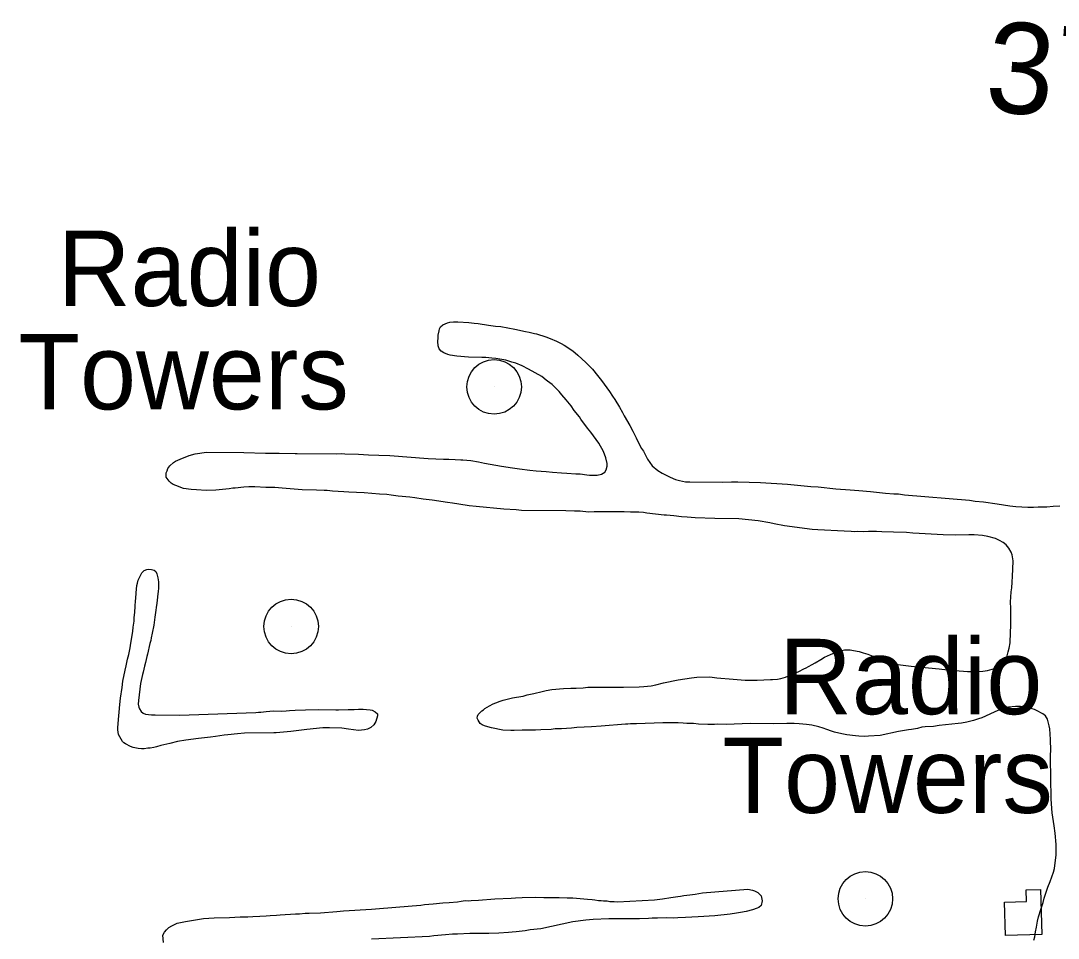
# Model space of a CAD drawing. Extents: x 3313447 to 3351316, y 703786 to 729172.
# Drawn here: x 3320116 to 3321259, y 716045 to 717055 of the extents above; entities that cross this region are included whole.
import ezdxf

# ---------------------------------------------------------------- set-up
doc = ezdxf.new("R2010")
doc.units = 0
for name, color, linetype in [('V-BLDG-OTLN', 7, 'Continuous'), ('V-SITE-VEGE', 7, 'Continuous'), ('V-SURV-IDEN', 7, 'Continuous'), ('V-TOPO-TOWR', 7, 'Continuous'), ('V-TOPO-TOWR-IDEN', 7, 'Continuous')]:
    doc.layers.add(name, color=color, linetype=linetype)

msp = doc.modelspace()

# ---------------------------------------------------------------- linework, layer by layer
at = {"layer": 'V-BLDG-OTLN'}
msp.add_lwpolyline([(3321200.5, 716048.2), (3321199.4, 716084.7), (3321223.7, 716085.4), (3321223.4, 716098.3), (3321239.1, 716098.7), (3321240.5, 716049.3)], close=True, dxfattribs=at)
at = {"layer": 'V-SITE-VEGE'}
for points in [[(3320276.9, 716559.9), (3320277.9, 716562.4), (3320280, 716565.2), (3320283.9, 716568.8), (3320286.4, 716570.4), (3320291.5, 716572.6), (3320301.4, 716576.7), (3320307.9, 716578.5), (3320320.3, 716580.2), (3320361.4, 716579.9), (3320385.3, 716579.3), (3320396.4, 716579.2), (3320400.5, 716579.4), (3320418.2, 716578.8), (3320420.3, 716579), (3320463.7, 716578.6), (3320469, 716578.8), (3320472.9, 716578.6), (3320487.8, 716578), (3320498.9, 716577.5), (3320510.1, 716577.1), (3320522.3, 716576.6), (3320564.6, 716573.5), (3320581.3, 716572.7), (3320587.5, 716572.6), (3320594.4, 716572.3), (3320600.4, 716571.8), (3320602.9, 716571.8), (3320611.4, 716571.1), (3320620.1, 716569.6), (3320626.6, 716568.2), (3320645.4, 716564.8), (3320657.6, 716563.1), (3320665.1, 716561.9), (3320676.6, 716560.4), (3320683.7, 716559.7), (3320694.5, 716558.9), (3320701.6, 716558.2), (3320711.3, 716557.6), (3320717.3, 716557.1), (3320727.4, 716556.6), (3320729.9, 716556.3), (3320732, 716556.3), (3320739.3, 716555.3), (3320742.1, 716555.1), (3320750.8, 716555), (3320755.6, 716556.1), (3320759.1, 716558.4), (3320760.5, 716560.7), (3320761.7, 716564.8), (3320761.7, 716568), (3320760.1, 716574), (3320757.7, 716580.9), (3320752.5, 716590.4), (3320743.8, 716602.2), (3320740.2, 716606.8), (3320732.7, 716616.8), (3320731.1, 716619.1), (3320725.4, 716626.2), (3320722, 716631.3), (3320716.7, 716637.8), (3320711.7, 716643.6), (3320709, 716647.1), (3320701, 716654.7), (3320696.2, 716658.6), (3320694.4, 716659.8), (3320689.6, 716663.5), (3320675.2, 716671.9), (3320668.1, 716675.4), (3320661.2, 716678.2), (3320656.9, 716679.6), (3320650.2, 716681.5), (3320645.8, 716682.5), (3320639.2, 716683.5), (3320634.8, 716683.7), (3320628.2, 716684.5), (3320623.8, 716684.7), (3320609.1, 716684.8), (3320596, 716686.1), (3320588.9, 716687.3), (3320586.1, 716688), (3320581.8, 716689.6), (3320578.8, 716691.5), (3320576.8, 716694.3), (3320575.6, 716697.3), (3320575.2, 716702.1), (3320575.7, 716706.2), (3320575.7, 716709.2), (3320576.5, 716714.1), (3320576.9, 716716.1), (3320578.3, 716718.4), (3320580.6, 716720.5), (3320585.9, 716722.7), (3320588.5, 716723.4), (3320592.6, 716723.8), (3320597.2, 716723.8), (3320609.2, 716723), (3320615.4, 716722.3), (3320619.7, 716722), (3320631.2, 716720.3), (3320638.6, 716719.1)], [(3320638.6, 716719.1), (3320644.5, 716718.6), (3320652.3, 716717.4), (3320659.9, 716715.9), (3320671.8, 716713.3), (3320675.7, 716712.6), (3320681.7, 716710.9), (3320684, 716710.5), (3320694.1, 716707.4), (3320698.9, 716705.5), (3320706, 716702.5), (3320711, 716700.1), (3320714.5, 716698), (3320724.1, 716691.8), (3320729.5, 716687.3), (3320738.2, 716679.2), (3320741.2, 716676), (3320745.5, 716671.6), (3320751.2, 716664.9)], [(3320751.2, 716664.9), (3320755.5, 716659.3), (3320764.4, 716647.1), (3320767.8, 716642), (3320770.3, 716638.5), (3320775.5, 716629.8), (3320778.7, 716624.2), (3320780.5, 716620.3), (3320786.6, 716609.7), (3320790, 716603.4), (3320793.6, 716596.3), (3320795.7, 716591.9), (3320799.7, 716584.3), (3320801.6, 716581.3), (3320806.1, 716572.5), (3320811.3, 716565.4), (3320817.5, 716560), (3320822.5, 716557.2), (3320831, 716552.8), (3320837.2, 716550.4), (3320841.3, 716549.3), (3320848, 716547.8), (3320852.8, 716547.6), (3320889.3, 716547.3), (3320898.7, 716547.7), (3320905.6, 716547.6), (3320930.7, 716547), (3320960.3, 716545.1), (3320986, 716542.6), (3320994.3, 716542.1), (3321013.6, 716540.1), (3321029.5, 716539), (3321038.9, 716538.1), (3321051.7, 716537), (3321068.5, 716535.3), (3321077.5, 716534.5), (3321082.5, 716534.3), (3321089.2, 716533.5), (3321160.8, 716527.5), (3321167, 716526.5), (3321176.2, 716525.7), (3321191.4, 716523.3), (3321205.4, 716521.4), (3321211.8, 716520.6), (3321225.3, 716519.6), (3321231.5, 716519.8), (3321236.6, 716520.2), (3321241, 716520.2), (3321246, 716520.3), (3321253.2, 716521), (3321260.5, 716521.2)], [(3321207.9, 716437), (3321208.2, 716443.9), (3321208.7, 716451.5), (3321208.8, 716460.7), (3321207.7, 716467.3), (3321206.6, 716470.1), (3321204.3, 716474.7), (3321201.1, 716478.4), (3321197.9, 716481), (3321194, 716483.1), (3321189.4, 716485.2), (3321181, 716487.5), (3321175.2, 716488.5), (3321166, 716489.3), (3321160.1, 716489.3), (3321145.8, 716489), (3321131.8, 716489.3), (3321105.6, 716490.9), (3321098.5, 716491.2), (3321091.4, 716491.7), (3321077.1, 716492.3), (3321064.2, 716492.6), (3321058.3, 716492.9), (3321049.8, 716492.9), (3321044.5, 716492.7), (3321037.4, 716492.8), (3321034.1, 716492.6), (3321030.5, 716493.1), (3321022.7, 716493.4), (3320993.9, 716494.7), (3320987.7, 716495.3), (3320957, 716499.2), (3320945.7, 716501.6), (3320940.9, 716502.7), (3320928.1, 716504.7), (3320906.9, 716507.1), (3320880.3, 716507.4), (3320858.7, 716508.2), (3320850, 716508.7), (3320843.7, 716509.3), (3320835.3, 716510.2), (3320827, 716511), (3320824.5, 716511), (3320805.6, 716513.2), (3320801.7, 716513.9), (3320796.7, 716514.2), (3320787.5, 716514.3), (3320780.6, 716514.6), (3320773, 716514.6), (3320766.1, 716514.5), (3320747.3, 716514.6), (3320741.3, 716514.4), (3320732.1, 716515.2), (3320725.9, 716515.2), (3320716.2, 716515.8), (3320667.3, 716516.2), (3320661.6, 716516.7), (3320647.8, 716517.5), (3320617.5, 716520.4), (3320609.9, 716521.4), (3320598.4, 716523.1), (3320591.3, 716524.3), (3320586, 716524.8), (3320569, 716527.3), (3320558.9, 716528.5), (3320550, 716529.9), (3320544.5, 716530.7), (3320531.4, 716531.9), (3320523.8, 716532.9), (3320519, 716533.6), (3320510.9, 716534.2), (3320494.2, 716535.7), (3320477.2, 716536.3), (3320471.6, 716536.8), (3320459.2, 716537.5), (3320453.3, 716538.1), (3320450.1, 716538.1), (3320441.6, 716538.6), (3320425.7, 716539), (3320403.9, 716540.7), (3320395.8, 716541.3), (3320385.7, 716541.6), (3320373.6, 716542.1), (3320367.1, 716542.2), (3320361.6, 716541.8), (3320351.9, 716540.7), (3320349.4, 716540.7), (3320345.5, 716540), (3320330.6, 716538.6), (3320320, 716538.2), (3320309.4, 716538.7), (3320303.4, 716539.2), (3320294.9, 716540.4), (3320286.5, 716543.5), (3320283.7, 716544.9), (3320281.4, 716546.3), (3320279.1, 716548.4), (3320276, 716552.8), (3320275.8, 716555.3), (3320275.8, 716557.4), (3320276.9, 716559.9)], [(3320413.4, 716272.9), (3320397.3, 716271.4), (3320394.4, 716271.4), (3320362.2, 716270.8), (3320354.7, 716270), (3320344, 716269.1), (3320339.9, 716268.6), (3320330.2, 716267.3), (3320324.9, 716266.5), (3320311.6, 716265.1), (3320297.8, 716263.3), (3320288.4, 716261.7), (3320280.1, 716259.5), (3320276.8, 716258.9), (3320270, 716257.2), (3320265.3, 716255.9), (3320262.4, 716255.2), (3320258.3, 716254.4), (3320255.7, 716254.3), (3320251.8, 716253.8), (3320248.9, 716253.8), (3320245.2, 716254), (3320241.6, 716254.6), (3320239.5, 716255.1), (3320236.5, 716256.3), (3320231.2, 716259.1), (3320229.2, 716260.3), (3320227.7, 716261.6), (3320223.5, 716269.3), (3320222.7, 716274.4), (3320222.7, 716277), (3320223.7, 716290.1), (3320224.2, 716294), (3320224.9, 716302.5), (3320225.7, 716309.3), (3320227.5, 716321.2), (3320228.4, 716328.2), (3320230.7, 716340.2), (3320231.9, 716345), (3320233.5, 716352.3), (3320234.9, 716357.4), (3320236.3, 716365), (3320237, 716370.1), (3320239.2, 716382.7), (3320239.7, 716387.7), (3320240.6, 716394.3), (3320240.8, 716398.2), (3320241.4, 716403.6), (3320241.8, 716410.6), (3320242.3, 716416.6), (3320242.4, 716419.1), (3320242.8, 716425.4), (3320243.8, 716433.6), (3320244.5, 716436.1), (3320245.2, 716439.3), (3320246.8, 716443.2), (3320249.2, 716447.5), (3320251.8, 716450), (3320254.5, 716451.2), (3320256.9, 716451.5), (3320259.8, 716451.3), (3320262.9, 716450.4), (3320264.7, 716449.1), (3320265.7, 716446.3), (3320266.7, 716441.9), (3320267.4, 716437.5), (3320267.5, 716430.7), (3320267.1, 716426.9), (3320266.7, 716424.4), (3320266.2, 716417.4), (3320265.8, 716414.2), (3320265.1, 716409.4), (3320264.4, 716406.2), (3320263.5, 716398.5), (3320262.2, 716390), (3320260.4, 716381.2), (3320259.6, 716375.9), (3320258.9, 716372.9), (3320258, 716369.8), (3320255.3, 716357.9), (3320254.6, 716355.5), (3320253.2, 716348.7), (3320252.2, 716344.8), (3320250.6, 716338), (3320249.9, 716335.5), (3320247.8, 716325.5), (3320245.4, 716306.9), (3320245.2, 716302.7), (3320245.9, 716299.6), (3320246.7, 716297.6), (3320248.4, 716294.8), (3320250.7, 716292.9), (3320253.3, 716291.9), (3320259.9, 716291.2), (3320263.8, 716291), (3320291.1, 716290.8), (3320301.4, 716291), (3320374.8, 716293.7), (3320377.5, 716294), (3320380.3, 716294.1), (3320386, 716294.8)], [(3320623.9, 716280.2), (3320622, 716281.6), (3320620.7, 716283.5), (3320619.5, 716285.3), (3320618.6, 716287.6), (3320618.9, 716289.7), (3320619.8, 716291.5), (3320621.4, 716293.4), (3320623.5, 716295.4), (3320625.4, 716296.5), (3320627, 716297.9), (3320632.3, 716301.1), (3320636, 716303.1), (3320639.2, 716304.2), (3320643.8, 716306.3), (3320647, 716307.4), (3320657.6, 716309.8), (3320662, 716310.5), (3320669.1, 716311.8), (3320673.8, 716313.2), (3320680.9, 716314.7), (3320690.3, 716316.9), (3320694.5, 716317.8), (3320700.9, 716318.9), (3320713.6, 716320.2), (3320721.8, 716320.6), (3320727.6, 716320.6), (3320735.4, 716321), (3320740.5, 716321.4), (3320748.1, 716321.5), (3320768, 716321.4), (3320779.8, 716321.5), (3320797, 716321.9), (3320802.3, 716322.3), (3320810.1, 716323.1), (3320815.4, 716324.2), (3320823.7, 716326.2), (3320839.8, 716329.6), (3320854.8, 716331.7), (3320860.7, 716332.4), (3320874.8, 716333), (3320882.6, 716332), (3320900.7, 716330.2), (3320913.6, 716329.4), (3320926.9, 716329.3), (3320941.6, 716329.9), (3320943.7, 716329.9), (3320949.4, 716330.5), (3320952.9, 716331.2), (3320958.2, 716332.5), (3320966.7, 716336.2), (3320973, 716338.9), (3320978.5, 716341.6), (3320980.8, 716342.9), (3320983.6, 716344.3), (3320987.5, 716346.6), (3320991, 716348.4), (3320997, 716352), (3321001.3, 716354.5), (3321007.8, 716357.7), (3321012, 716359.5), (3321018.9, 716361.7), (3321023.2, 716362.6), (3321029.4, 716362.5), (3321033.1, 716362.1), (3321039.3, 716360.9), (3321043.9, 716359.4), (3321048.7, 716357.8), (3321056.3, 716355), (3321061.3, 716353.3), (3321068.2, 716350.8), (3321072.5, 716349.3), (3321081.9, 716346.7), (3321096.6, 716344.8), (3321115.7, 716343), (3321127.4, 716341.8), (3321130.4, 716341.3), (3321139.8, 716340.3), (3321154.1, 716339), (3321158.7, 716338.8), (3321168.5, 716338.7), (3321175.7, 716339.1), (3321180.7, 716340), (3321188.3, 716342), (3321195, 716345.2), (3321198, 716347.9), (3321200.3, 716350.9), (3321202, 716354.5), (3321203.6, 716360.3), (3321204.6, 716364.4), (3321205.8, 716370.4), (3321205.9, 716381.8), (3321206.4, 716389.4), (3321206.4, 716394.5), (3321206.3, 716402.8), (3321206.3, 716408.3), (3321206.1, 716415.6), (3321206.4, 716420.5), (3321206.9, 716426.7), (3321207.4, 716431), (3321207.9, 716437)], [(3321247.3, 716101.4), (3321249.9, 716107.6), (3321253.4, 716117.9), (3321254.4, 716121.8), (3321255.4, 716128), (3321256.4, 716136.7), (3321256.4, 716143.6), (3321256.2, 716148.4), (3321255.2, 716160.6), (3321254.1, 716168.7), (3321251.9, 716183.2), (3321250.9, 716198.3), (3321250.4, 716222.5), (3321250.4, 716225.4), (3321250, 716239.2), (3321250.1, 716247.1), (3321250.4, 716251.9), (3321250, 716263.8), (3321249.2, 716275.8), (3321248.7, 716278.8), (3321247.6, 716283.2), (3321246.7, 716286.2), (3321244.5, 716290.1), (3321241.5, 716292.2), (3321234.8, 716295.7), (3321232.3, 716296.8), (3321224.8, 716299.2), (3321217.2, 716300.4), (3321211.7, 716300.4), (3321203.8, 716299.4), (3321198.8, 716298), (3321192.1, 716295.8), (3321188.2, 716294.2), (3321174.3, 716287.9), (3321170.7, 716286.7), (3321165.1, 716284.7), (3321158, 716282.9), (3321152.2, 716281.8), (3321148.5, 716281.4), (3321127.4, 716279.3), (3321121.4, 716278.4), (3321112, 716277.8), (3321108.3, 716277.4), (3321103.5, 716276.2), (3321097, 716275.1), (3321093.8, 716274.7), (3321082.8, 716272.7), (3321062.3, 716268.5), (3321049.8, 716267.5), (3321045.5, 716267.3), (3321039, 716267.6), (3321035.4, 716267.8), (3321025.7, 716269), (3321020.2, 716270), (3321012, 716272.1), (3321008.8, 716273.1), (3321003.7, 716275), (3320999.6, 716276.4), (3320994.8, 716277.8), (3320987.2, 716279.7), (3320981.5, 716280.4), (3320973.2, 716281.2), (3320967.7, 716281.4), (3320959.6, 716281.5), (3320945.4, 716281.2), (3320919.4, 716281.4), (3320901.7, 716280.8), (3320893.2, 716280.6), (3320883.3, 716280.7), (3320880.1, 716280.5), (3320877.4, 716280.5), (3320872.8, 716280.3), (3320862.4, 716280.9), (3320856.7, 716281.4), (3320849.5, 716281.5), (3320845.6, 716281.9), (3320839.9, 716282.2), (3320822.9, 716282.3), (3320793.9, 716281), (3320787.5, 716281), (3320784.5, 716280.8), (3320782, 716280.8), (3320755.3, 716278.7), (3320744.5, 716277.7), (3320728.4, 716277.1), (3320722.6, 716276.5), (3320711.6, 716275.6), (3320704.3, 716275.5), (3320699.9, 716275), (3320688.8, 716274.7), (3320682.9, 716274.3), (3320676.7, 716274.3), (3320673.4, 716274.1), (3320668.2, 716274.1), (3320659.2, 716273.7), (3320655.7, 716273.8), (3320646.8, 716274.3), (3320634.4, 716276.7), (3320630.3, 716277.7), (3320626.8, 716278.8), (3320623.9, 716280.2)], [(3320386, 716294.8), (3320394.2, 716295.4), (3320402.7, 716295.3), (3320408, 716295.5), (3320411.8, 716295.8), (3320418.1, 716296.1), (3320429.5, 716296.5), (3320444.3, 716296.9), (3320462.8, 716296.6), (3320465.9, 716296.7), (3320476.3, 716296.8), (3320479.2, 716297.1), (3320482.9, 716297.1), (3320487.7, 716297.4), (3320492.8, 716297.3), (3320496.7, 716297.1), (3320500.8, 716296.6), (3320503, 716296.1), (3320506.2, 716294.5), (3320508.6, 716292.1), (3320508.7, 716289.9), (3320507, 716283.8), (3320504.7, 716280.2), (3320501.5, 716277), (3320497.7, 716275.2), (3320494.3, 716274.4), (3320488, 716273.9), (3320476.9, 716275.2), (3320469.3, 716276.4), (3320456, 716276.7), (3320448.7, 716276.6), (3320430.8, 716274.9), (3320413.4, 716272.9)], [(3320769.5, 716085.5), (3320773, 716085.1), (3320813.8, 716087.2), (3320822.6, 716088.3), (3320831.7, 716089.8), (3320839.5, 716091.2), (3320842.5, 716091.5), (3320846.2, 716092), (3320852.7, 716092.7), (3320855.7, 716093.2), (3320858.6, 716093.7), (3320866.9, 716095), (3320916.6, 716099.1), (3320921.8, 716098), (3320924.1, 716097.2), (3320927.6, 716095.4), (3320931.3, 716091.8), (3320932.6, 716086.3), (3320931.3, 716081.1), (3320928.7, 716079), (3320926.8, 716078.1), (3320921.7, 716076.4), (3320914.9, 716074.6), (3320908.8, 716073.6), (3320904.3, 716072.8), (3320897.1, 716071.6), (3320880.4, 716069.8), (3320862, 716068.5), (3320848.1, 716067.8), (3320839.6, 716067.6), (3320834.4, 716067.3), (3320826.8, 716067.4), (3320817.2, 716067), (3320811.4, 716067.1), (3320807.4, 716066.8), (3320797.2, 716066.6), (3320791.1, 716066.5), (3320783.5, 716066.5), (3320775.6, 716066.3), (3320769.5, 716066.4), (3320763.6, 716066.3), (3320746.2, 716065.6), (3320738.2, 716064.8), (3320724, 716063.1), (3320688.6, 716055.3)], [(3321231.9, 716042.9), (3321232.7, 716046.8), (3321233.4, 716052.3), (3321234.6, 716057.1), (3321235.8, 716063.8), (3321237, 716068.6), (3321240, 716078), (3321241.9, 716084.4), (3321243.1, 716089.2), (3321247.3, 716101.4)], [(3320273, 716040.5), (3320272.3, 716048.6), (3320274.1, 716051.6), (3320276.5, 716054.4), (3320279, 716056.8), (3320282.1, 716058.8), (3320285.7, 716060.6), (3320288, 716061.5), (3320291.8, 716062.5), (3320297.4, 716063.6), (3320317, 716066.9), (3320322.9, 716067.3), (3320328.8, 716067.6), (3320345.6, 716068), (3320357.3, 716068.5), (3320365.9, 716068.8), (3320371.6, 716069.2), (3320379.2, 716069.4), (3320386.1, 716069.8), (3320390.6, 716070.2), (3320397.4, 716070.5), (3320401.6, 716070.9), (3320418.5, 716071.9), (3320422.7, 716072.1), (3320429.1, 716072.6), (3320433.6, 716072.6), (3320445.8, 716073.2), (3320463.8, 716074.6), (3320471.4, 716075.3), (3320502.2, 716077.1), (3320533.5, 716079.7), (3320538.3, 716080), (3320547.1, 716080.6), (3320556.5, 716081.6), (3320560.4, 716082.2), (3320570, 716083.1), (3320580.9, 716084), (3320587.8, 716084.4), (3320597, 716085.3), (3320600.8, 716085.9), (3320605.5, 716086.5), (3320608.5, 716086.4), (3320611.8, 716086.7), (3320619.9, 716086.9), (3320638.1, 716088.3), (3320655.9, 716089.2), (3320660.8, 716089.6), (3320668, 716090), (3320682.9, 716090.3), (3320692, 716090), (3320709, 716089.8), (3320717.8, 716089.5), (3320720.1, 716089.6), (3320724, 716089.4), (3320740.1, 716088.2), (3320745.1, 716087.6), (3320748, 716087.4), (3320752.3, 716086.8), (3320755.3, 716086.6), (3320757.7, 716086.3), (3320761.7, 716086.1), (3320764.5, 716085.7), (3320769.5, 716085.5)], [(3320688.6, 716055.3), (3320677.1, 716054.2), (3320671.4, 716053.2), (3320661.4, 716052.1), (3320657.2, 716051.9), (3320653.2, 716051.4), (3320642.3, 716050.8), (3320631.4, 716050.4), (3320618.8, 716050.2), (3320610.5, 716050.3), (3320596.7, 716049.6), (3320591.4, 716049.4), (3320583.6, 716048.9), (3320570.8, 716047.6), (3320566, 716047.1), (3320502.3, 716044.1)]]:
    msp.add_lwpolyline(points, dxfattribs=at)
at = {"layer": 'V-TOPO-TOWR'}
for p, q in [((3320637.2, 716652.2), (3320637.2, 716652.2)), ((3320413.6, 716388.4), (3320413.6, 716388.4)), ((3321046.2, 716088.5), (3321046.2, 716088.5))]:
    msp.add_line(p, q, dxfattribs=at)
for centre in [(3320637.2, 716652.2), (3320413.6, 716388.4), (3321046.2, 716088.5)]:
    msp.add_circle(centre, 30, dxfattribs=at)

# ---------------------------------------------------------------- texts
at = {"layer": 'V-SURV-IDEN'}
msp.add_text('3708+85.6', height=100, rotation=355.6697, dxfattribs=at).set_placement((3321176.5, 716956))
at = {"layer": 'V-TOPO-TOWR-IDEN'}
for s, p in [('Radio', (3320156.6, 716741.3)), ('Towers', (3320113.3, 716627.5)), ('Radio', (3320951.1, 716291.8)), ('Towers', (3320888.8, 716183.1))]:
    msp.add_text(s, height=83, dxfattribs=at).set_placement(p)

doc.saveas('drawing.dxf')
